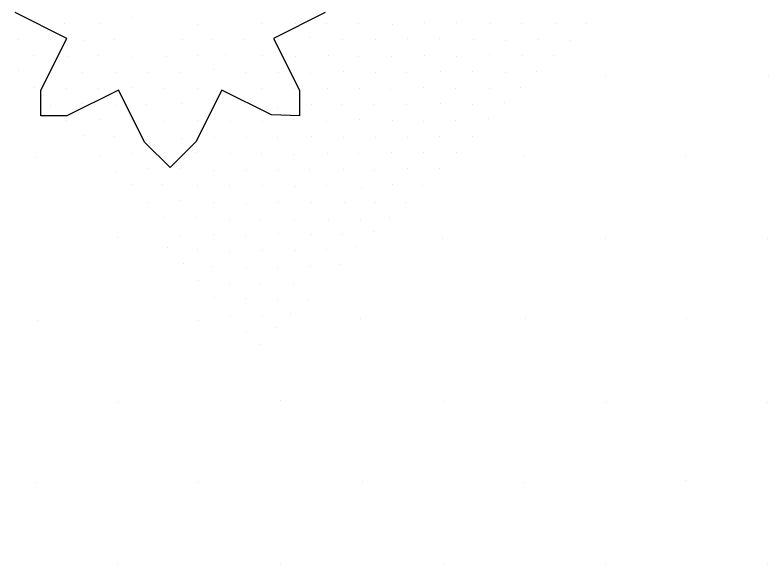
# Model space of a CAD drawing. Extents: x 1602514 to 1609837, y 863887 to 871157.
# Drawn here: x 1605517.8 to 1605583.5, y 867384.8 to 867432.6 of the extents above; entities that cross this region are included whole.
import ezdxf

# ---------------------------------------------------------------- set-up
doc = ezdxf.new("R2010")
doc.units = 0
doc.layers.add('Environmental-New trees', color=7, linetype='Continuous')
doc.layers.add('Survey-Spot dirt', color=7, linetype='Continuous')

msp = doc.modelspace()

# ---------------------------------------------------------------- linework, layer by layer
at = {"layer": 'Environmental-New trees'}
msp.add_lwpolyline([(1605544.833, 867432.869), (1605540.332, 867430.619), (1605542.582, 867426.118), (1605542.582, 867423.868), (1605540.157, 867423.951), (1605535.831, 867426.118), (1605533.581, 867421.617), (1605531.331, 867419.367), (1605529.139, 867421.559), (1605526.83, 867426.118), (1605522.329, 867423.868), (1605520.079, 867423.868), (1605520.079, 867426.118), (1605522.329, 867430.619), (1605517.828, 867432.869)], dxfattribs=at)
msp.add_lwpolyline([(1605544.833, 867432.869), (1605540.332, 867430.619), (1605542.582, 867426.118), (1605542.582, 867423.868), (1605540.157, 867423.951), (1605535.831, 867426.118), (1605533.581, 867421.617), (1605531.331, 867419.367), (1605529.139, 867421.559), (1605526.83, 867426.118), (1605522.329, 867423.868), (1605520.079, 867423.868), (1605520.079, 867426.118), (1605522.329, 867430.619), (1605517.828, 867432.869)], dxfattribs=at)
at = {"layer": 'Survey-Spot dirt'}
for p, q in [((1605519.463, 867431.95), (1605519.463, 867431.95)), ((1605519.463, 867431.95), (1605519.463, 867431.95)), ((1605522.141, 867431.913), (1605522.141, 867431.913)), ((1605522.141, 867431.913), (1605522.141, 867431.913)), ((1605525.231, 867431.918), (1605525.231, 867431.918)), ((1605525.231, 867431.918), (1605525.231, 867431.918)), ((1605528.067, 867432.42), (1605528.067, 867432.42)), ((1605528.067, 867432.42), (1605528.067, 867432.42)), ((1605539.299, 867431.918), (1605539.299, 867431.918)), ((1605539.299, 867431.918), (1605539.299, 867431.918)), ((1605542.244, 867431.898), (1605542.244, 867431.898)), ((1605542.244, 867431.898), (1605542.244, 867431.898)), ((1605544.943, 867431.916), (1605544.943, 867431.916)), ((1605544.943, 867431.916), (1605544.943, 867431.916)), ((1605547.745, 867431.915), (1605547.745, 867431.915)), ((1605547.745, 867431.915), (1605547.745, 867431.915)), ((1605553.522, 867431.97), (1605553.522, 867431.97)), ((1605553.522, 867431.97), (1605553.522, 867431.97)), ((1605556.299, 867431.97), (1605556.299, 867431.97)), ((1605556.299, 867431.97), (1605556.299, 867431.97)), ((1605559.24, 867431.913), (1605559.24, 867431.913)), ((1605559.24, 867431.913), (1605559.24, 867431.913)), ((1605564.851, 867431.925), (1605564.851, 867431.925)), ((1605564.851, 867431.925), (1605564.851, 867431.925)), ((1605567.613, 867431.901), (1605567.613, 867431.901)), ((1605567.613, 867431.901), (1605567.613, 867431.901)), ((1605533.722, 867431.857), (1605533.722, 867431.857)), ((1605533.722, 867431.857), (1605533.722, 867431.857)), ((1605550.694, 867431.82), (1605550.694, 867431.82)), ((1605550.694, 867431.82), (1605550.694, 867431.82)), ((1605561.931, 867431.875), (1605561.931, 867431.875)), ((1605561.931, 867431.875), (1605561.931, 867431.875)), ((1605543.457, 867430.693), (1605543.457, 867430.693)), ((1605543.457, 867430.693), (1605543.457, 867430.693)), ((1605554.824, 867430.576), (1605554.824, 867430.576)), ((1605554.824, 867430.576), (1605554.824, 867430.576)), ((1605518.092, 867430.549), (1605518.092, 867430.549)), ((1605518.092, 867430.549), (1605518.092, 867430.549)), ((1605520.912, 867430.498), (1605520.912, 867430.498)), ((1605520.912, 867430.498), (1605520.912, 867430.498)), ((1605523.763, 867430.439), (1605523.763, 867430.439)), ((1605523.763, 867430.439), (1605523.763, 867430.439)), ((1605526.522, 867430.542), (1605526.522, 867430.542)), ((1605526.522, 867430.542), (1605526.522, 867430.542)), ((1605532.377, 867430.542), (1605532.377, 867430.542)), ((1605532.377, 867430.542), (1605532.377, 867430.542)), ((1605534.97, 867430.56), (1605534.97, 867430.56)), ((1605534.97, 867430.56), (1605534.97, 867430.56)), ((1605537.694, 867430.537), (1605537.694, 867430.537)), ((1605537.694, 867430.537), (1605537.694, 867430.537)), ((1605540.728, 867430.491), (1605540.728, 867430.491)), ((1605540.728, 867430.491), (1605540.728, 867430.491)), ((1605546.376, 867430.525), (1605546.376, 867430.525)), ((1605546.376, 867430.525), (1605546.376, 867430.525)), ((1605549.254, 867430.494), (1605549.254, 867430.494)), ((1605549.254, 867430.494), (1605549.254, 867430.494)), ((1605552.017, 867430.564), (1605552.017, 867430.564)), ((1605552.017, 867430.564), (1605552.017, 867430.564)), ((1605557.78, 867430.481), (1605557.78, 867430.481)), ((1605557.78, 867430.481), (1605557.78, 867430.481)), ((1605560.505, 867430.474), (1605560.505, 867430.474)), ((1605560.505, 867430.474), (1605560.505, 867430.474)), ((1605563.386, 867430.489), (1605563.386, 867430.489)), ((1605563.386, 867430.489), (1605563.386, 867430.489)), ((1605566.202, 867430.463), (1605566.202, 867430.463)), ((1605566.202, 867430.463), (1605566.202, 867430.463)), ((1605519.471, 867429.117), (1605519.471, 867429.117)), ((1605519.471, 867429.117), (1605519.471, 867429.117)), ((1605522.414, 867429.047), (1605522.414, 867429.047)), ((1605522.414, 867429.047), (1605522.414, 867429.047)), ((1605525.06, 867429.137), (1605525.06, 867429.137)), ((1605525.06, 867429.137), (1605525.06, 867429.137)), ((1605527.955, 867428.949), (1605527.955, 867428.949)), ((1605527.955, 867428.949), (1605527.955, 867428.949)), ((1605531.019, 867429.066), (1605531.019, 867429.066)), ((1605531.019, 867429.066), (1605531.019, 867429.066)), ((1605533.745, 867429.108), (1605533.745, 867429.108)), ((1605533.745, 867429.108), (1605533.745, 867429.108)), ((1605536.146, 867429.212), (1605536.146, 867429.212)), ((1605536.146, 867429.212), (1605536.146, 867429.212)), ((1605539.341, 867429.127), (1605539.341, 867429.127)), ((1605539.341, 867429.127), (1605539.341, 867429.127)), ((1605542.257, 867429.04), (1605542.257, 867429.04)), ((1605542.257, 867429.04), (1605542.257, 867429.04)), ((1605545.123, 867429.112), (1605545.123, 867429.112)), ((1605545.123, 867429.112), (1605545.123, 867429.112)), ((1605547.733, 867429.067), (1605547.733, 867429.067)), ((1605547.733, 867429.067), (1605547.733, 867429.067)), ((1605550.636, 867429.026), (1605550.636, 867429.026)), ((1605550.636, 867429.026), (1605550.636, 867429.026)), ((1605553.466, 867429.086), (1605553.466, 867429.086)), ((1605553.466, 867429.086), (1605553.466, 867429.086)), ((1605556.226, 867429.067), (1605556.226, 867429.067)), ((1605556.226, 867429.067), (1605556.226, 867429.067)), ((1605559.127, 867429.215), (1605559.127, 867429.215)), ((1605559.127, 867429.215), (1605559.127, 867429.215)), ((1605561.976, 867429.123), (1605561.976, 867429.123)), ((1605561.976, 867429.123), (1605561.976, 867429.123)), ((1605564.72, 867429.095), (1605564.72, 867429.095)), ((1605564.72, 867429.095), (1605564.72, 867429.095)), ((1605518.112, 867427.789), (1605518.112, 867427.789)), ((1605518.112, 867427.789), (1605518.112, 867427.789)), ((1605520.95, 867427.724), (1605520.95, 867427.724)), ((1605520.95, 867427.724), (1605520.95, 867427.724)), ((1605523.737, 867427.624), (1605523.737, 867427.624)), ((1605523.737, 867427.624), (1605523.737, 867427.624)), ((1605526.639, 867427.646), (1605526.639, 867427.646)), ((1605526.639, 867427.646), (1605526.639, 867427.646)), ((1605529.41, 867427.661), (1605529.41, 867427.661)), ((1605529.41, 867427.661), (1605529.41, 867427.661)), ((1605532.249, 867427.686), (1605532.249, 867427.686)), ((1605532.249, 867427.686), (1605532.249, 867427.686)), ((1605535.079, 867427.907), (1605535.079, 867427.907)), ((1605535.079, 867427.907), (1605535.079, 867427.907)), ((1605537.863, 867427.667), (1605537.863, 867427.667)), ((1605537.863, 867427.667), (1605537.863, 867427.667)), ((1605540.761, 867427.622), (1605540.761, 867427.622)), ((1605540.761, 867427.622), (1605540.761, 867427.622)), ((1605543.562, 867427.592), (1605543.562, 867427.592)), ((1605543.562, 867427.592), (1605543.562, 867427.592)), ((1605546.466, 867427.729), (1605546.466, 867427.729)), ((1605546.466, 867427.729), (1605546.466, 867427.729)), ((1605549.254, 867427.641), (1605549.254, 867427.641)), ((1605549.254, 867427.641), (1605549.254, 867427.641)), ((1605551.905, 867427.663), (1605551.905, 867427.663)), ((1605551.905, 867427.663), (1605551.905, 867427.663)), ((1605554.855, 867427.726), (1605554.855, 867427.726)), ((1605554.855, 867427.726), (1605554.855, 867427.726)), ((1605557.664, 867427.736), (1605557.664, 867427.736)), ((1605557.664, 867427.736), (1605557.664, 867427.736)), ((1605560.569, 867427.636), (1605560.569, 867427.636)), ((1605560.569, 867427.636), (1605560.569, 867427.636)), ((1605563.254, 867427.77), (1605563.254, 867427.77)), ((1605563.254, 867427.77), (1605563.254, 867427.77)), ((1605569.283, 867427.382), (1605569.283, 867427.382)), ((1605569.283, 867427.382), (1605569.283, 867427.382)), ((1605583.472, 867427.291), (1605583.472, 867427.291)), ((1605583.472, 867427.291), (1605583.472, 867427.291)), ((1605519.504, 867426.334), (1605519.504, 867426.334)), ((1605519.504, 867426.334), (1605519.504, 867426.334)), ((1605522.312, 867426.244), (1605522.312, 867426.244)), ((1605522.312, 867426.244), (1605522.312, 867426.244)), ((1605525.057, 867426.223), (1605525.057, 867426.223)), ((1605525.057, 867426.223), (1605525.057, 867426.223)), ((1605527.934, 867426.365), (1605527.934, 867426.365)), ((1605527.934, 867426.365), (1605527.934, 867426.365)), ((1605530.839, 867426.262), (1605530.839, 867426.262)), ((1605530.839, 867426.262), (1605530.839, 867426.262)), ((1605533.739, 867426.288), (1605533.739, 867426.288)), ((1605533.739, 867426.288), (1605533.739, 867426.288)), ((1605536.63, 867426.174), (1605536.63, 867426.174)), ((1605536.63, 867426.174), (1605536.63, 867426.174)), ((1605539.299, 867426.213), (1605539.299, 867426.213)), ((1605539.299, 867426.213), (1605539.299, 867426.213)), ((1605542.165, 867426.275), (1605542.165, 867426.275)), ((1605542.165, 867426.275), (1605542.165, 867426.275)), ((1605545.001, 867426.238), (1605545.001, 867426.238)), ((1605545.001, 867426.238), (1605545.001, 867426.238)), ((1605547.816, 867426.26), (1605547.816, 867426.26)), ((1605547.816, 867426.26), (1605547.816, 867426.26)), ((1605550.558, 867426.136), (1605550.558, 867426.136)), ((1605550.558, 867426.136), (1605550.558, 867426.136)), ((1605553.389, 867426.335), (1605553.389, 867426.335)), ((1605553.389, 867426.335), (1605553.389, 867426.335)), ((1605556.218, 867426.27), (1605556.218, 867426.27)), ((1605556.218, 867426.27), (1605556.218, 867426.27)), ((1605559.14, 867426.26), (1605559.14, 867426.26)), ((1605559.14, 867426.26), (1605559.14, 867426.26)), ((1605561.867, 867426.337), (1605561.867, 867426.337)), ((1605561.867, 867426.337), (1605561.867, 867426.337)), ((1605520.925, 867424.81), (1605520.925, 867424.81)), ((1605520.925, 867424.81), (1605520.925, 867424.81)), ((1605523.695, 867424.91), (1605523.695, 867424.91)), ((1605523.695, 867424.91), (1605523.695, 867424.91)), ((1605526.548, 867424.802), (1605526.548, 867424.802)), ((1605526.548, 867424.802), (1605526.548, 867424.802)), ((1605529.303, 867424.903), (1605529.303, 867424.903)), ((1605529.303, 867424.903), (1605529.303, 867424.903)), ((1605532.304, 867424.964), (1605532.304, 867424.964)), ((1605532.304, 867424.964), (1605532.304, 867424.964)), ((1605535.199, 867424.766), (1605535.199, 867424.766)), ((1605535.199, 867424.766), (1605535.199, 867424.766)), ((1605537.999, 867424.762), (1605537.999, 867424.762)), ((1605537.999, 867424.762), (1605537.999, 867424.762)), ((1605543.605, 867424.863), (1605543.605, 867424.863)), ((1605543.605, 867424.863), (1605543.605, 867424.863)), ((1605546.261, 867424.835), (1605546.261, 867424.835)), ((1605546.261, 867424.835), (1605546.261, 867424.835)), ((1605549.072, 867424.848), (1605549.072, 867424.848)), ((1605549.072, 867424.848), (1605549.072, 867424.848)), ((1605551.956, 867424.857), (1605551.956, 867424.857)), ((1605551.956, 867424.857), (1605551.956, 867424.857)), ((1605554.843, 867424.934), (1605554.843, 867424.934)), ((1605554.843, 867424.934), (1605554.843, 867424.934)), ((1605557.652, 867424.855), (1605557.652, 867424.855)), ((1605557.652, 867424.855), (1605557.652, 867424.855)), ((1605560.429, 867425.016), (1605560.429, 867425.016)), ((1605560.429, 867425.016), (1605560.429, 867425.016)), ((1605540.722, 867424.634), (1605540.722, 867424.634)), ((1605540.722, 867424.634), (1605540.722, 867424.634)), ((1605522.307, 867423.486), (1605522.307, 867423.486)), ((1605522.307, 867423.486), (1605522.307, 867423.486)), ((1605525.187, 867423.517), (1605525.187, 867423.517)), ((1605525.187, 867423.517), (1605525.187, 867423.517)), ((1605527.938, 867423.587), (1605527.938, 867423.587)), ((1605527.938, 867423.587), (1605527.938, 867423.587)), ((1605530.739, 867423.423), (1605530.739, 867423.423)), ((1605530.739, 867423.423), (1605530.739, 867423.423)), ((1605533.73, 867423.429), (1605533.73, 867423.429)), ((1605533.73, 867423.429), (1605533.73, 867423.429)), ((1605536.604, 867423.362), (1605536.604, 867423.362)), ((1605536.604, 867423.362), (1605536.604, 867423.362)), ((1605539.394, 867423.386), (1605539.394, 867423.386)), ((1605539.394, 867423.386), (1605539.394, 867423.386)), ((1605542.073, 867423.551), (1605542.073, 867423.551)), ((1605542.073, 867423.551), (1605542.073, 867423.551)), ((1605544.947, 867423.413), (1605544.947, 867423.413)), ((1605544.947, 867423.413), (1605544.947, 867423.413)), ((1605547.814, 867423.564), (1605547.814, 867423.564)), ((1605547.814, 867423.564), (1605547.814, 867423.564)), ((1605550.671, 867423.481), (1605550.671, 867423.481)), ((1605550.671, 867423.481), (1605550.671, 867423.481)), ((1605553.42, 867423.391), (1605553.42, 867423.391)), ((1605553.42, 867423.391), (1605553.42, 867423.391)), ((1605556.196, 867423.455), (1605556.196, 867423.455)), ((1605556.196, 867423.455), (1605556.196, 867423.455)), ((1605559.058, 867423.638), (1605559.058, 867423.638)), ((1605559.058, 867423.638), (1605559.058, 867423.638)), ((1605523.802, 867422.171), (1605523.802, 867422.171)), ((1605523.802, 867422.171), (1605523.802, 867422.171)), ((1605526.486, 867422.08), (1605526.486, 867422.08)), ((1605526.486, 867422.08), (1605526.486, 867422.08)), ((1605529.356, 867422.043), (1605529.356, 867422.043)), ((1605529.356, 867422.043), (1605529.356, 867422.043)), ((1605554.77, 867422.096), (1605554.77, 867422.096)), ((1605554.77, 867422.096), (1605554.77, 867422.096)), ((1605557.632, 867422.055), (1605557.632, 867422.055)), ((1605557.632, 867422.055), (1605557.632, 867422.055)), ((1605532.29, 867421.937), (1605532.29, 867421.937)), ((1605532.29, 867421.937), (1605532.29, 867421.937)), ((1605535.164, 867421.969), (1605535.164, 867421.969)), ((1605535.164, 867421.969), (1605535.164, 867421.969)), ((1605537.942, 867421.999), (1605537.942, 867421.999)), ((1605537.942, 867421.999), (1605537.942, 867421.999)), ((1605540.648, 867422.028), (1605540.648, 867422.028)), ((1605540.648, 867422.028), (1605540.648, 867422.028)), ((1605543.661, 867422.035), (1605543.661, 867422.035)), ((1605543.661, 867422.035), (1605543.661, 867422.035)), ((1605546.391, 867422.028), (1605546.391, 867422.028)), ((1605546.391, 867422.028), (1605546.391, 867422.028)), ((1605549.246, 867421.99), (1605549.246, 867421.99)), ((1605549.246, 867421.99), (1605549.246, 867421.99)), ((1605551.973, 867422.01), (1605551.973, 867422.01)), ((1605551.973, 867422.01), (1605551.973, 867422.01)), ((1605519.726, 867420.262), (1605519.726, 867420.262)), ((1605519.726, 867420.262), (1605519.726, 867420.262)), ((1605525.147, 867420.461), (1605525.147, 867420.461)), ((1605525.147, 867420.461), (1605525.147, 867420.461)), ((1605528.023, 867420.608), (1605528.023, 867420.608)), ((1605528.023, 867420.608), (1605528.023, 867420.608)), ((1605530.821, 867420.672), (1605530.821, 867420.672)), ((1605530.821, 867420.672), (1605530.821, 867420.672)), ((1605533.599, 867420.691), (1605533.599, 867420.691)), ((1605533.599, 867420.691), (1605533.599, 867420.691)), ((1605536.606, 867420.605), (1605536.606, 867420.605)), ((1605536.606, 867420.605), (1605536.606, 867420.605)), ((1605539.327, 867420.589), (1605539.327, 867420.589)), ((1605539.327, 867420.589), (1605539.327, 867420.589)), ((1605542.09, 867420.544), (1605542.09, 867420.544)), ((1605542.09, 867420.544), (1605542.09, 867420.544)), ((1605545.025, 867420.568), (1605545.025, 867420.568)), ((1605545.025, 867420.568), (1605545.025, 867420.568)), ((1605547.767, 867420.565), (1605547.767, 867420.565)), ((1605547.767, 867420.565), (1605547.767, 867420.565)), ((1605550.624, 867420.678), (1605550.624, 867420.678)), ((1605550.624, 867420.678), (1605550.624, 867420.678)), ((1605553.42, 867420.679), (1605553.42, 867420.679)), ((1605553.42, 867420.679), (1605553.42, 867420.679)), ((1605556.249, 867420.661), (1605556.249, 867420.661)), ((1605556.249, 867420.661), (1605556.249, 867420.661)), ((1605562.14, 867420.303), (1605562.14, 867420.303)), ((1605562.14, 867420.303), (1605562.14, 867420.303)), ((1605576.178, 867420.413), (1605576.178, 867420.413)), ((1605576.178, 867420.413), (1605576.178, 867420.413)), ((1605526.69, 867419.063), (1605526.69, 867419.063)), ((1605526.69, 867419.063), (1605526.69, 867419.063)), ((1605529.405, 867419.292), (1605529.405, 867419.292)), ((1605529.405, 867419.292), (1605529.405, 867419.292)), ((1605532.18, 867419.261), (1605532.18, 867419.261)), ((1605532.18, 867419.261), (1605532.18, 867419.261)), ((1605535.106, 867419.098), (1605535.106, 867419.098)), ((1605535.106, 867419.098), (1605535.106, 867419.098)), ((1605537.953, 867419.154), (1605537.953, 867419.154)), ((1605537.953, 867419.154), (1605537.953, 867419.154)), ((1605540.787, 867419.121), (1605540.787, 867419.121)), ((1605540.787, 867419.121), (1605540.787, 867419.121)), ((1605543.483, 867419.16), (1605543.483, 867419.16)), ((1605543.483, 867419.16), (1605543.483, 867419.16)), ((1605546.39, 867419.203), (1605546.39, 867419.203)), ((1605546.39, 867419.203), (1605546.39, 867419.203)), ((1605549.169, 867419.135), (1605549.169, 867419.135)), ((1605549.169, 867419.135), (1605549.169, 867419.135)), ((1605551.981, 867419.276), (1605551.981, 867419.276)), ((1605551.981, 867419.276), (1605551.981, 867419.276)), ((1605554.772, 867419.304), (1605554.772, 867419.304)), ((1605554.772, 867419.304), (1605554.772, 867419.304)), ((1605527.945, 867417.919), (1605527.945, 867417.919)), ((1605527.945, 867417.919), (1605527.945, 867417.919)), ((1605530.677, 867417.852), (1605530.677, 867417.852)), ((1605530.677, 867417.852), (1605530.677, 867417.852)), ((1605533.716, 867417.841), (1605533.716, 867417.841)), ((1605533.716, 867417.841), (1605533.716, 867417.841)), ((1605536.517, 867417.775), (1605536.517, 867417.775)), ((1605536.517, 867417.775), (1605536.517, 867417.775)), ((1605539.363, 867417.82), (1605539.363, 867417.82)), ((1605539.363, 867417.82), (1605539.363, 867417.82)), ((1605542.258, 867417.692), (1605542.258, 867417.692)), ((1605542.258, 867417.692), (1605542.258, 867417.692)), ((1605544.98, 867417.781), (1605544.98, 867417.781)), ((1605544.98, 867417.781), (1605544.98, 867417.781)), ((1605547.966, 867417.646), (1605547.966, 867417.646)), ((1605547.966, 867417.646), (1605547.966, 867417.646)), ((1605550.683, 867417.911), (1605550.683, 867417.911)), ((1605550.683, 867417.911), (1605550.683, 867417.911)), ((1605553.301, 867417.805), (1605553.301, 867417.805)), ((1605553.301, 867417.805), (1605553.301, 867417.805)), ((1605529.421, 867416.306), (1605529.421, 867416.306)), ((1605529.421, 867416.306), (1605529.421, 867416.306)), ((1605532.224, 867416.497), (1605532.224, 867416.497)), ((1605532.224, 867416.497), (1605532.224, 867416.497)), ((1605535.105, 867416.34), (1605535.105, 867416.34)), ((1605535.105, 867416.34), (1605535.105, 867416.34)), ((1605537.987, 867416.226), (1605537.987, 867416.226)), ((1605537.987, 867416.226), (1605537.987, 867416.226)), ((1605540.802, 867416.342), (1605540.802, 867416.342)), ((1605540.802, 867416.342), (1605540.802, 867416.342)), ((1605543.629, 867416.316), (1605543.629, 867416.316)), ((1605543.629, 867416.316), (1605543.629, 867416.316)), ((1605546.504, 867416.316), (1605546.504, 867416.316)), ((1605546.504, 867416.316), (1605546.504, 867416.316)), ((1605549.255, 867416.319), (1605549.255, 867416.319)), ((1605549.255, 867416.319), (1605549.255, 867416.319)), ((1605551.867, 867416.344), (1605551.867, 867416.344)), ((1605551.867, 867416.344), (1605551.867, 867416.344)), ((1605530.756, 867414.991), (1605530.756, 867414.991)), ((1605530.756, 867414.991), (1605530.756, 867414.991)), ((1605533.558, 867415.041), (1605533.558, 867415.041)), ((1605533.558, 867415.041), (1605533.558, 867415.041)), ((1605542.164, 867414.852), (1605542.164, 867414.852)), ((1605542.164, 867414.852), (1605542.164, 867414.852)), ((1605545.152, 867414.891), (1605545.152, 867414.891)), ((1605545.152, 867414.891), (1605545.152, 867414.891)), ((1605547.895, 867414.872), (1605547.895, 867414.872)), ((1605547.895, 867414.872), (1605547.895, 867414.872)), ((1605550.445, 867415.064), (1605550.445, 867415.064)), ((1605550.445, 867415.064), (1605550.445, 867415.064)), ((1605536.54, 867414.812), (1605536.54, 867414.812)), ((1605536.54, 867414.812), (1605536.54, 867414.812)), ((1605539.227, 867414.798), (1605539.227, 867414.798)), ((1605539.227, 867414.798), (1605539.227, 867414.798)), ((1605535.125, 867413.544), (1605535.125, 867413.544)), ((1605535.125, 867413.544), (1605535.125, 867413.544)), ((1605540.764, 867413.59), (1605540.764, 867413.59)), ((1605540.764, 867413.59), (1605540.764, 867413.59)), ((1605543.667, 867413.518), (1605543.667, 867413.518)), ((1605543.667, 867413.518), (1605543.667, 867413.518)), ((1605546.326, 867413.521), (1605546.326, 867413.521)), ((1605546.326, 867413.521), (1605546.326, 867413.521)), ((1605549.025, 867413.81), (1605549.025, 867413.81)), ((1605549.025, 867413.81), (1605549.025, 867413.81)), ((1605526.77, 867413.264), (1605526.77, 867413.264)), ((1605526.77, 867413.264), (1605526.77, 867413.264)), ((1605532.233, 867413.474), (1605532.233, 867413.474)), ((1605532.233, 867413.474), (1605532.233, 867413.474)), ((1605537.879, 867413.441), (1605537.879, 867413.441)), ((1605537.879, 867413.441), (1605537.879, 867413.441)), ((1605555.083, 867413.16), (1605555.083, 867413.16)), ((1605555.083, 867413.16), (1605555.083, 867413.16)), ((1605569.201, 867413.171), (1605569.201, 867413.171)), ((1605569.201, 867413.171), (1605569.201, 867413.171)), ((1605583.354, 867413.164), (1605583.354, 867413.164)), ((1605583.354, 867413.164), (1605583.354, 867413.164)), ((1605531.101, 867412.409), (1605531.101, 867412.409)), ((1605531.101, 867412.409), (1605531.101, 867412.409)), ((1605533.701, 867412.216), (1605533.701, 867412.216)), ((1605533.701, 867412.216), (1605533.701, 867412.216)), ((1605544.948, 867412.209), (1605544.948, 867412.209)), ((1605544.948, 867412.209), (1605544.948, 867412.209)), ((1605547.591, 867412.463), (1605547.591, 867412.463)), ((1605547.591, 867412.463), (1605547.591, 867412.463)), ((1605536.477, 867412.101), (1605536.477, 867412.101)), ((1605536.477, 867412.101), (1605536.477, 867412.101)), ((1605539.387, 867412.136), (1605539.387, 867412.136)), ((1605539.387, 867412.136), (1605539.387, 867412.136)), ((1605542.217, 867412.127), (1605542.217, 867412.127)), ((1605542.217, 867412.127), (1605542.217, 867412.127)), ((1605532.463, 867410.988), (1605532.463, 867410.988)), ((1605532.463, 867410.988), (1605532.463, 867410.988)), ((1605546.199, 867410.91), (1605546.199, 867410.91)), ((1605546.199, 867410.91), (1605546.199, 867410.91)), ((1605535.018, 867410.78), (1605535.018, 867410.78)), ((1605535.018, 867410.78), (1605535.018, 867410.78)), ((1605537.966, 867410.701), (1605537.966, 867410.701)), ((1605537.966, 867410.701), (1605537.966, 867410.701)), ((1605540.67, 867410.706), (1605540.67, 867410.706)), ((1605540.67, 867410.706), (1605540.67, 867410.706)), ((1605543.534, 867410.746), (1605543.534, 867410.746)), ((1605543.534, 867410.746), (1605543.534, 867410.746)), ((1605533.802, 867409.55), (1605533.802, 867409.55)), ((1605533.802, 867409.55), (1605533.802, 867409.55)), ((1605536.471, 867409.251), (1605536.471, 867409.251)), ((1605536.471, 867409.251), (1605536.471, 867409.251)), ((1605539.214, 867409.241), (1605539.214, 867409.241)), ((1605539.214, 867409.241), (1605539.214, 867409.241)), ((1605542.091, 867409.296), (1605542.091, 867409.296)), ((1605542.091, 867409.296), (1605542.091, 867409.296)), ((1605535.192, 867408.049), (1605535.192, 867408.049)), ((1605535.192, 867408.049), (1605535.192, 867408.049)), ((1605537.908, 867407.954), (1605537.908, 867407.954)), ((1605537.908, 867407.954), (1605537.908, 867407.954)), ((1605540.66, 867407.809), (1605540.66, 867407.809)), ((1605540.66, 867407.809), (1605540.66, 867407.809)), ((1605543.26, 867407.82), (1605543.26, 867407.82)), ((1605543.26, 867407.82), (1605543.26, 867407.82)), ((1605536.574, 867406.533), (1605536.574, 867406.533)), ((1605536.574, 867406.533), (1605536.574, 867406.533)), ((1605539.34, 867406.467), (1605539.34, 867406.467)), ((1605539.34, 867406.467), (1605539.34, 867406.467)), ((1605541.852, 867406.626), (1605541.852, 867406.626)), ((1605541.852, 867406.626), (1605541.852, 867406.626)), ((1605519.758, 867406.024), (1605519.758, 867406.024)), ((1605519.758, 867406.024), (1605519.758, 867406.024)), ((1605533.792, 867406.059), (1605533.792, 867406.059)), ((1605533.792, 867406.059), (1605533.792, 867406.059)), ((1605547.933, 867406.207), (1605547.933, 867406.207)), ((1605547.933, 867406.207), (1605547.933, 867406.207)), ((1605562.283, 867406.208), (1605562.283, 867406.208)), ((1605562.283, 867406.208), (1605562.283, 867406.208)), ((1605576.288, 867406.214), (1605576.288, 867406.214)), ((1605576.288, 867406.214), (1605576.288, 867406.214)), ((1605537.958, 867405.046), (1605537.958, 867405.046)), ((1605537.958, 867405.046), (1605537.958, 867405.046)), ((1605540.578, 867405.419), (1605540.578, 867405.419)), ((1605540.578, 867405.419), (1605540.578, 867405.419)), ((1605539.125, 867403.94), (1605539.125, 867403.94)), ((1605539.125, 867403.94), (1605539.125, 867403.94)), ((1605540.901, 867399.091), (1605540.901, 867399.091)), ((1605540.901, 867399.091), (1605540.901, 867399.091)), ((1605526.815, 867398.944), (1605526.815, 867398.944)), ((1605526.815, 867398.944), (1605526.815, 867398.944)), ((1605555.153, 867399.038), (1605555.153, 867399.038)), ((1605555.153, 867399.038), (1605555.153, 867399.038)), ((1605569.303, 867398.905), (1605569.303, 867398.905)), ((1605569.303, 867398.905), (1605569.303, 867398.905)), ((1605583.317, 867398.936), (1605583.317, 867398.936)), ((1605583.317, 867398.936), (1605583.317, 867398.936)), ((1605519.656, 867391.942), (1605519.656, 867391.942)), ((1605519.656, 867391.942), (1605519.656, 867391.942)), ((1605533.835, 867391.93), (1605533.835, 867391.93)), ((1605533.835, 867391.93), (1605533.835, 867391.93)), ((1605548.046, 867392.011), (1605548.046, 867392.011)), ((1605548.046, 867392.011), (1605548.046, 867392.011)), ((1605562.157, 867391.987), (1605562.157, 867391.987)), ((1605562.157, 867391.987), (1605562.157, 867391.987)), ((1605576.221, 867392.103), (1605576.221, 867392.103)), ((1605576.221, 867392.103), (1605576.221, 867392.103)), ((1605526.786, 867384.861), (1605526.786, 867384.861)), ((1605526.786, 867384.861), (1605526.786, 867384.861)), ((1605540.952, 867384.9), (1605540.952, 867384.9)), ((1605540.952, 867384.9), (1605540.952, 867384.9)), ((1605555.143, 867384.776), (1605555.143, 867384.776)), ((1605555.143, 867384.776), (1605555.143, 867384.776)), ((1605569.25, 867384.943), (1605569.25, 867384.943)), ((1605569.25, 867384.943), (1605569.25, 867384.943)), ((1605583.323, 867384.904), (1605583.323, 867384.904)), ((1605583.323, 867384.904), (1605583.323, 867384.904))]:
    msp.add_line(p, q, dxfattribs=at)

doc.saveas('drawing.dxf')
